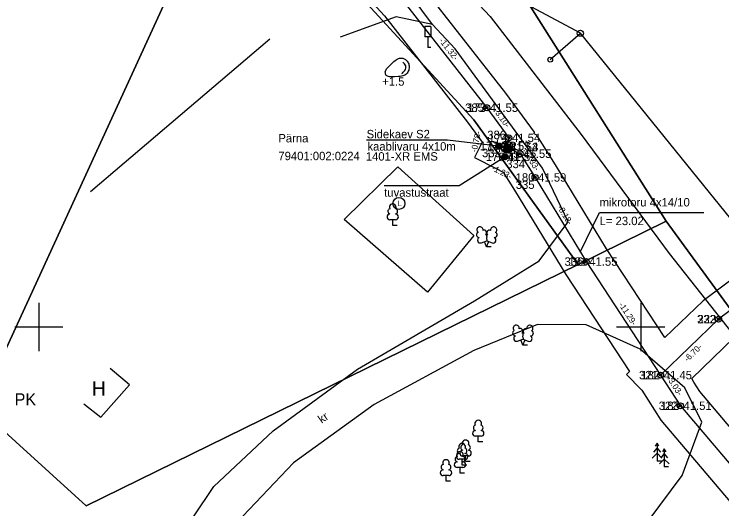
# Model space of a CAD drawing. Extents: x 647603 to 650850, y 6482647 to 6486043.
# Drawn here: x 648898 to 648956.7, y 6483784.9 to 6483826 of the extents above; entities that cross this region are included whole.
import ezdxf

# ---------------------------------------------------------------- set-up
doc = ezdxf.new("R2010")
doc.units = 0
for name, color, linetype in [('DTRASS', 7, 'Continuous'), ('HOONE', 7, 'Continuous'), ('JOONSIDE', 7, 'Continuous'), ('KAEV', 7, 'Continuous'), ('KOORDPUNKT', 7, 'Continuous'), ('LIIKLUS', 7, 'Continuous'), ('MOOTKORG_EH2000', 7, 'Continuous'), ('MOOTMPUNKT', 7, 'Continuous'), ('MOOTNR', 7, 'Continuous'), ('MOOTPIIR', 7, 'Continuous'), ('MPOHULIIN', 7, 'Continuous'), ('PIIR', 7, 'Continuous'), ('POST', 7, 'Continuous'), ('PUU', 7, 'Continuous'), ('RAJATIS', 7, 'Continuous'), ('RELJEEF', 7, 'Continuous'), ('SIKAEV', 7, 'Continuous'), ('SITRASS', 7, 'Continuous'), ('TEE', 7, 'Continuous'), ('VKAEV', 7, 'Continuous'), ('VORK', 7, 'Continuous')]:
    doc.layers.add(name, color=color, linetype=linetype)

msp = doc.modelspace()

# ---------------------------------------------------------------- linework, layer by layer
at = {"layer": 'DTRASS'}
msp.add_line((648919.206, 6483823.927), (648904.301, 6483811.237), dxfattribs=at)
at = {"layer": 'HOONE'}
msp.add_lwpolyline([(648903.749, 6483793.605), (648905.144, 6483792.504), (648907.538, 6483795.202), (648905.935, 6483796.544)], dxfattribs=at)
at = {"layer": 'KAEV'}
msp.add_circle((648929.919, 6483810.267), 0.5, dxfattribs=at)
at = {"layer": 'KOORDPUNKT'}
for centre, radius in [((648937.214, 6483818.225), 0.25), ((648937.214, 6483818.225), 0.025), ((648937.214, 6483818.225), 0.0221), ((648937.214, 6483818.225), 0.0191), ((648937.214, 6483818.225), 0.0161), ((648937.214, 6483818.225), 0.0132), ((648937.214, 6483818.225), 0.0102), ((648937.214, 6483818.225), 0.00726), ((648937.214, 6483818.225), 0.0043), ((648939.051, 6483815.723), 0.25), ((648938.891, 6483814.958), 0.25), ((648939.051, 6483815.723), 0.025), ((648939.051, 6483815.723), 0.0221), ((648939.051, 6483815.723), 0.0191), ((648939.051, 6483815.723), 0.0161), ((648939.051, 6483815.723), 0.0132), ((648939.051, 6483815.723), 0.0102), ((648939.051, 6483815.723), 0.00726), ((648939.051, 6483815.723), 0.0043), ((648938.891, 6483814.958), 0.025), ((648938.891, 6483814.958), 0.0221), ((648938.891, 6483814.958), 0.0191), ((648938.891, 6483814.958), 0.0161), ((648938.891, 6483814.958), 0.0132), ((648938.891, 6483814.958), 0.0102), ((648938.891, 6483814.958), 0.00726), ((648938.891, 6483814.958), 0.0043), ((648939.984, 6483814.401), 0.25), ((648939.984, 6483814.401), 0.025), ((648939.984, 6483814.401), 0.0221), ((648939.984, 6483814.401), 0.0191), ((648939.984, 6483814.401), 0.0161), ((648939.984, 6483814.401), 0.0132), ((648939.984, 6483814.401), 0.0102), ((648939.984, 6483814.401), 0.00726), ((648939.984, 6483814.401), 0.0043), ((648941.223, 6483812.427), 0.25), ((648941.223, 6483812.427), 0.025), ((648941.223, 6483812.427), 0.0221), ((648941.223, 6483812.427), 0.0191), ((648941.223, 6483812.427), 0.0161), ((648941.223, 6483812.427), 0.0132), ((648941.223, 6483812.427), 0.0102), ((648941.223, 6483812.427), 0.00726), ((648941.223, 6483812.427), 0.0043), ((648945.468, 6483805.436), 0.25), ((648945.468, 6483805.436), 0.025), ((648945.468, 6483805.436), 0.0221), ((648945.468, 6483805.436), 0.0191), ((648945.468, 6483805.436), 0.0161), ((648945.468, 6483805.436), 0.0132), ((648945.468, 6483805.436), 0.0102), ((648945.468, 6483805.436), 0.00726), ((648945.468, 6483805.436), 0.0043), ((648956.477, 6483800.647), 0.25), ((648956.477, 6483800.647), 0.025), ((648956.477, 6483800.647), 0.0221), ((648956.477, 6483800.647), 0.0191), ((648956.477, 6483800.647), 0.0161), ((648956.477, 6483800.647), 0.0132), ((648956.477, 6483800.647), 0.0102), ((648956.477, 6483800.647), 0.00726), ((648956.477, 6483800.647), 0.0043), ((648951.658, 6483795.996), 0.25), ((648951.658, 6483795.996), 0.025), ((648951.658, 6483795.996), 0.0221), ((648951.658, 6483795.996), 0.0191), ((648951.658, 6483795.996), 0.0161), ((648951.658, 6483795.996), 0.0132), ((648951.658, 6483795.996), 0.0102), ((648951.658, 6483795.996), 0.00726), ((648951.658, 6483795.996), 0.0043), ((648953.296, 6483793.447), 0.25), ((648953.296, 6483793.447), 0.025), ((648953.296, 6483793.447), 0.0221), ((648953.296, 6483793.447), 0.0191), ((648953.296, 6483793.447), 0.0161), ((648953.296, 6483793.447), 0.0132), ((648953.296, 6483793.447), 0.0102), ((648953.296, 6483793.447), 0.00726), ((648953.296, 6483793.447), 0.0043)]:
    msp.add_circle(centre, radius, dxfattribs=at)
at = {"layer": 'LIIKLUS'}
for p, q in [((648932.067, 6483824.979), (648932.067, 6483824.129)), ((648932.567, 6483824.979), (648932.067, 6483824.979)), ((648932.567, 6483824.979), (648932.567, 6483824.129)), ((648932.567, 6483824.129), (648932.067, 6483824.129)), ((648932.317, 6483824.129), (648932.317, 6483823.229)), ((648932.567, 6483823.229), (648932.317, 6483823.229))]:
    msp.add_line(p, q, dxfattribs=at)
at = {"layer": 'MOOTMPUNKT'}
for centre in [(648937.214, 6483818.225), (648939.051, 6483815.723), (648938.238, 6483815.04), (648938.89, 6483814.954), (648938.891, 6483814.958), (648938.737, 6483814.138), (648939.984, 6483814.401), (648941.223, 6483812.427), (648945.468, 6483805.436), (648956.477, 6483800.647), (648951.658, 6483795.996), (648953.296, 6483793.447)]:
    msp.add_circle(centre, 0.1, dxfattribs=at)
at = {"layer": 'MOOTPIIR'}
for points in [[(648960.658, 6483806.241), (648955.181, 6483802.176), (648952.006, 6483799.112), (648947.16, 6483806.504), (648942.925, 6483813.478), (648941.384, 6483815.932), (648941.162, 6483816.046), (648941.191, 6483816.187), (648938.808, 6483819.433), (648931.772, 6483828.439), (648924.356, 6483836.569), (648918.221, 6483842.116), (648913.598, 6483845.748), (648906.826, 6483850.525), (648893.553, 6483858.677)], [(648891.497, 6483855.245), (648904.624, 6483847.183), (648911.208, 6483842.538), (648915.641, 6483839.056), (648921.53, 6483833.731), (648928.714, 6483825.857), (648935.62, 6483817.017), (648936.845, 6483815.348), (648936.201, 6483814.084), (648937.983, 6483813.176), (648938.584, 6483812.87), (648939.521, 6483811.376), (648943.776, 6483804.368), (648949.077, 6483796.285), (648948.83, 6483796.046), (648950.082, 6483794.749), (648951.685, 6483792.255), (648959.92, 6483782.533)], [(648963.124, 6483784.939), (648954.907, 6483794.639), (648954.412, 6483795.41), (648954.427, 6483795.42), (648954.239, 6483795.707), (648957.773, 6483799.118)]]:
    msp.add_lwpolyline(points, dxfattribs=at)
at = {"layer": 'MPOHULIIN'}
msp.add_lwpolyline([(648996.522, 6483771.435), (648975.152, 6483787.151), (648944.987, 6483824.409), (648896.608, 6483850.301), (648849.253, 6483875.748), (648802.056, 6483900.843), (648755.707, 6483925.826), (648709.821, 6483946.817), (648663.458, 6483968.265), (648621.146, 6483987.685), (648575.983, 6484008.491), (648532.813, 6484028.415), (648366.763, 6484116.956), (648363.315, 6484156.515)], dxfattribs=at)
at = {"layer": 'PIIR'}
for points in [[(648923.14, 6483854.64), (649055.64, 6483937.7), (649168.27, 6483820.92), (649170.35, 6483818.76), (649115.03, 6483765.84), (649057.79, 6483709.37), (649050.24, 6483702.09), (649039.58, 6483692.54), (649025, 6483710.63), (648987.85, 6483759.84), (648952.12, 6483808.78)], [(648923.14, 6483854.64), (648915.56, 6483838.11), (648895, 6483793.26), (648903.93, 6483785.12), (648944.8, 6483805.19), (648952.12, 6483808.78), (648987.85, 6483759.84), (649025, 6483710.63), (649039.58, 6483692.54), (649033.51, 6483686.99), (648916.99, 6483572.2), (648792.06, 6483447.93), (648755.39, 6483507.63), (648659.25, 6483823.33), (648774.21, 6483927.54)], [(648915.56, 6483838.11), (648923.14, 6483854.64), (648952.12, 6483808.78), (648944.8, 6483805.19), (648936.14, 6483817.21), (648920.32, 6483834.44)], [(648895, 6483793.26), (648915.56, 6483838.11), (648920.32, 6483834.44), (648936.14, 6483817.21), (648944.8, 6483805.19), (648903.93, 6483785.12)]]:
    msp.add_lwpolyline(points, close=True, dxfattribs=at)
at = {"layer": 'POST'}
for points in [[(648942.488, 6483822.218), (648944.987, 6483824.409)], [(648938.737, 6483814.138), (648934.923, 6483811.725), (648928.693, 6483811.725)]]:
    msp.add_lwpolyline(points, dxfattribs=at)
for centre, radius in [((648944.987, 6483824.409), 0.25), ((648942.488, 6483822.218), 0.2), ((648938.238, 6483815.04), 0.25), ((648938.238, 6483815.04), 0.225), ((648938.238, 6483815.04), 0.2), ((648938.238, 6483815.04), 0.175), ((648938.238, 6483815.04), 0.15), ((648938.238, 6483815.04), 0.125), ((648938.238, 6483815.04), 0.1), ((648938.238, 6483815.04), 0.075), ((648938.238, 6483815.04), 0.05), ((648938.238, 6483815.04), 0.025), ((648938.737, 6483814.138), 0.25), ((648938.737, 6483814.138), 0.225), ((648938.737, 6483814.138), 0.2), ((648938.737, 6483814.138), 0.175), ((648938.737, 6483814.138), 0.15), ((648938.737, 6483814.138), 0.125), ((648938.737, 6483814.138), 0.1), ((648938.737, 6483814.138), 0.075), ((648938.737, 6483814.138), 0.05), ((648938.737, 6483814.138), 0.025)]:
    msp.add_circle(centre, radius, dxfattribs=at)
at = {"layer": 'PUU'}
for p, q in [((648929.641, 6483808.913), (648929.161, 6483808.913)), ((648929.401, 6483808.438), (648929.401, 6483808.913)), ((648929.781, 6483808.438), (648929.401, 6483808.438)), ((648936.765, 6483806.995), (648937.21, 6483807.17)), ((648937.205, 6483806.66), (648937.03, 6483807.1)), ((648937.205, 6483806.66), (648937.385, 6483807.1)), ((648937.21, 6483807.17), (648937.65, 6483806.99)), ((648937.585, 6483806.66), (648937.205, 6483806.66)), ((648939.775, 6483798.82), (648940.22, 6483798.995)), ((648940.215, 6483798.485), (648940.04, 6483798.925)), ((648940.215, 6483798.485), (648940.395, 6483798.925)), ((648940.22, 6483798.995), (648940.66, 6483798.815)), ((648940.595, 6483798.485), (648940.215, 6483798.485)), ((648936.746, 6483790.919), (648936.266, 6483790.919)), ((648936.506, 6483790.444), (648936.506, 6483790.919)), ((648936.886, 6483790.444), (648936.506, 6483790.444)), ((648951.367, 6483789.952), (648951.067, 6483789.602)), ((648951.367, 6483790.352), (648951.217, 6483790.102)), ((648951.517, 6483790.102), (648951.367, 6483790.352)), ((648951.367, 6483790.352), (648951.367, 6483788.852)), ((648951.667, 6483789.602), (648951.367, 6483789.952)), ((648951.367, 6483789.502), (648950.967, 6483789.102)), ((648951.767, 6483789.102), (648951.367, 6483789.502)), ((648951.962, 6483789.472), (648951.662, 6483789.122)), ((648951.962, 6483789.872), (648951.812, 6483789.622)), ((648952.112, 6483789.622), (648951.962, 6483789.872)), ((648951.962, 6483789.872), (648951.962, 6483788.372)), ((648952.262, 6483789.122), (648951.962, 6483789.472)), ((648935.407, 6483789), (648934.927, 6483789)), ((648935.167, 6483788.525), (648935.167, 6483789)), ((648935.691, 6483789.281), (648935.211, 6483789.281)), ((648935.451, 6483788.806), (648935.451, 6483789.281)), ((648935.831, 6483788.806), (648935.451, 6483788.806)), ((648951.727, 6483788.852), (648951.367, 6483788.852)), ((648951.962, 6483789.022), (648951.562, 6483788.622)), ((648952.362, 6483788.622), (648951.962, 6483789.022)), ((648935.232, 6483788.315), (648934.752, 6483788.315)), ((648934.992, 6483787.84), (648934.992, 6483788.315)), ((648935.547, 6483788.525), (648935.167, 6483788.525)), ((648952.322, 6483788.372), (648951.962, 6483788.372)), ((648934.068, 6483787.647), (648933.588, 6483787.647)), ((648933.828, 6483787.172), (648933.828, 6483787.647)), ((648935.372, 6483787.84), (648934.992, 6483787.84)), ((648934.208, 6483787.172), (648933.828, 6483787.172))]:
    msp.add_line(p, q, dxfattribs=at)
for points in [[(648937.21, 6483807.665), (648937.19, 6483807.59), (648937.19, 6483807.57), (648937.2, 6483807.54), (648937.22, 6483807.505), (648937.225, 6483807.485), (648937.21, 6483807.45), (648937.185, 6483807.4), (648937.18, 6483807.375), (648937.185, 6483807.36), (648937.195, 6483807.33), (648937.23, 6483807.27), (648937.235, 6483807.25), (648937.23, 6483807.23), (648937.215, 6483807.195), (648937.21, 6483807.17)], [(648940.22, 6483799.49), (648940.2, 6483799.415), (648940.2, 6483799.395), (648940.21, 6483799.365), (648940.23, 6483799.33), (648940.235, 6483799.31), (648940.22, 6483799.275), (648940.195, 6483799.225), (648940.19, 6483799.2), (648940.195, 6483799.185), (648940.205, 6483799.155), (648940.24, 6483799.095), (648940.245, 6483799.075), (648940.24, 6483799.055), (648940.225, 6483799.02), (648940.22, 6483798.995)]]:
    msp.add_lwpolyline(points, dxfattribs=at)
for centre, radius, start, end in [((648929.401, 6483809.958), 0.277, 332.5799, 207.4201), ((648929.164, 6483809.15), 0.238, 90.0016, 269.3953), ((648929.231, 6483809.611), 0.233, 109.02174, 253.14154), ((648929.571, 6483809.611), 0.233, 286.85082, 70.98591), ((648929.638, 6483809.15), 0.238, 270.6047, 89.9984), ((648936.648, 6483808.074), 0.256, 111.50269, 232.51731), ((648936.648, 6483808.074), 0.256, 350.48556, 111.50017), ((648937.784, 6483808.065), 0.256, 67.6168, 188.63142), ((648937.784, 6483808.065), 0.256, 306.59966, 67.61428), ((648936.574, 6483807.663), 0.224, 111.43041, 274.49868), ((648936.983, 6483807.824), 0.224, 308.50412, 111.57247), ((648937.209, 6483807.427), 0.237, 66.76552, 111.50149), ((648937.446, 6483807.819), 0.225, 67.7016, 230.51262), ((648937.851, 6483807.653), 0.224, 264.6183, 67.68657), ((648936.679, 6483807.218), 0.237, 111.50143, 291.50036), ((648937.74, 6483807.21), 0.237, 247.61661, 67.61554), ((648939.658, 6483799.899), 0.256, 111.50269, 232.51731), ((648939.658, 6483799.899), 0.256, 350.48556, 111.50017), ((648940.794, 6483799.89), 0.256, 67.6168, 188.63142), ((648940.794, 6483799.89), 0.256, 306.59966, 67.61428), ((648939.584, 6483799.488), 0.224, 111.43041, 274.49868), ((648939.993, 6483799.649), 0.224, 308.50412, 111.57247), ((648940.219, 6483799.252), 0.237, 66.76552, 111.50149), ((648940.456, 6483799.644), 0.225, 67.7016, 230.51262), ((648940.861, 6483799.478), 0.224, 264.6183, 67.68657), ((648939.689, 6483799.043), 0.237, 111.50143, 291.50036), ((648940.75, 6483799.035), 0.237, 247.61661, 67.61554), ((648936.506, 6483791.964), 0.277, 332.5799, 207.4201), ((648936.336, 6483791.617), 0.233, 109.02174, 253.14154), ((648936.676, 6483791.617), 0.233, 286.85082, 70.98591), ((648936.269, 6483791.156), 0.238, 90.0016, 269.3953), ((648936.743, 6483791.156), 0.238, 270.6047, 89.9984), ((648935.451, 6483790.326), 0.277, 332.5799, 207.4201), ((648934.997, 6483789.698), 0.233, 109.02174, 253.14154), ((648935.167, 6483790.045), 0.277, 332.5799, 207.4201), ((648935.281, 6483789.979), 0.233, 109.02174, 253.14154), ((648935.337, 6483789.698), 0.233, 286.85082, 70.98591), ((648935.621, 6483789.979), 0.233, 286.85082, 70.98591), ((648934.93, 6483789.237), 0.238, 90.0016, 269.3953), ((648934.992, 6483789.36), 0.277, 332.5799, 207.4201), ((648935.214, 6483789.518), 0.238, 90.0016, 269.3953), ((648935.404, 6483789.237), 0.238, 270.6047, 89.9984), ((648935.688, 6483789.518), 0.238, 270.6047, 89.9984), ((648933.828, 6483788.692), 0.277, 332.5799, 207.4201), ((648934.755, 6483788.552), 0.238, 90.0016, 269.3953), ((648934.822, 6483789.013), 0.233, 109.02174, 253.14154), ((648935.162, 6483789.013), 0.233, 286.85082, 70.98591), ((648935.229, 6483788.552), 0.238, 270.6047, 89.9984), ((648933.658, 6483788.345), 0.233, 109.02174, 253.14154), ((648933.998, 6483788.345), 0.233, 286.85082, 70.98591), ((648933.591, 6483787.884), 0.238, 90.0016, 269.3953), ((648934.065, 6483787.884), 0.238, 270.6047, 89.9984)]:
    msp.add_arc(centre, radius, start, end, dxfattribs=at)
at = {"layer": 'RAJATIS'}
msp.add_lwpolyline([(648936.14, 6483807.612), (648932.286, 6483802.884), (648925.359, 6483808.945), (648929.827, 6483813.312), (648936.14, 6483807.612)], dxfattribs=at)
at = {"layer": 'RELJEEF'}
for points in [[(648928.786, 6483821.192), (648928.805, 6483821.267), (648928.826, 6483821.332), (648928.849, 6483821.385), (648928.879, 6483821.443), (648928.93, 6483821.513), (648928.992, 6483821.576), (648929.078, 6483821.653), (648929.215, 6483821.778), (648929.305, 6483821.868), (648929.433, 6483822), (648929.505, 6483822.071), (648929.602, 6483822.155), (648929.678, 6483822.21), (648929.766, 6483822.264), (648929.875, 6483822.314), (648929.964, 6483822.341), (648930.06, 6483822.352), (648930.144, 6483822.349), (648930.23, 6483822.333), (648930.307, 6483822.308), (648930.407, 6483822.261), (648930.469, 6483822.222), (648930.551, 6483822.154), (648930.607, 6483822.094), (648930.665, 6483822.012), (648930.698, 6483821.949), (648930.73, 6483821.868), (648930.753, 6483821.785), (648930.765, 6483821.703), (648930.77, 6483821.619), (648930.767, 6483821.527), (648930.753, 6483821.432), (648930.728, 6483821.342), (648930.689, 6483821.248), (648930.647, 6483821.173), (648930.593, 6483821.101), (648930.534, 6483821.036), (648930.478, 6483820.988), (648930.405, 6483820.938), (648930.319, 6483820.895), (648930.245, 6483820.867), (648930.143, 6483820.842), (648930.007, 6483820.821), (648929.85, 6483820.807), (648929.552, 6483820.794), (648929.29, 6483820.793), (648929.133, 6483820.799), (648929.038, 6483820.812), (648928.965, 6483820.834), (648928.906, 6483820.866), (648928.859, 6483820.912), (648928.825, 6483820.968), (648928.803, 6483821.045), (648928.791, 6483821.12), (648928.786, 6483821.192)], [(648930.171, 6483821.062), (648930.214, 6483821.107), (648930.282, 6483821.18), (648930.35, 6483821.254), (648930.418, 6483821.327), (648930.474, 6483821.409), (648930.499, 6483821.506), (648930.499, 6483821.605), (648930.478, 6483821.703), (648930.436, 6483821.793), (648930.373, 6483821.871), (648930.307, 6483821.946), (648930.241, 6483822.021)]]:
    msp.add_lwpolyline(points, dxfattribs=at)
at = {"layer": 'SIKAEV'}
for p, q in [((648938.89, 6483815.454), (648938.89, 6483814.954)), ((648938.89, 6483814.954), (648938.475, 6483814.679)), ((648938.89, 6483814.954), (648939.305, 6483814.679))]:
    msp.add_line(p, q, dxfattribs=at)
msp.add_circle((648938.89, 6483814.954), 0.5, dxfattribs=at)
for radius in [0.475, 0.45, 0.425, 0.4, 0.375, 0.35, 0.325, 0.3, 0.275, 0.25, 0.225, 0.2, 0.175, 0.15, 0.125, 0.1, 0.075, 0.05]:
    msp.add_arc((648938.89, 6483814.954), radius, 213.53047, 326.46953, dxfattribs=at)
at = {"layer": 'SITRASS'}
for p, q in [((648938.713, 6483815.131), (648938.536, 6483815.308)), ((648938.89, 6483815.204), (648938.89, 6483815.454)), ((648939.067, 6483815.131), (648939.244, 6483815.308)), ((648938.64, 6483814.954), (648938.39, 6483814.954)), ((648938.713, 6483814.777), (648938.536, 6483814.6)), ((648938.89, 6483814.704), (648938.89, 6483814.454)), ((648939.067, 6483814.777), (648939.244, 6483814.6)), ((648939.14, 6483814.954), (648939.39, 6483814.954))]:
    msp.add_line(p, q, dxfattribs=at)
for points in [[(648781.543, 6483916.223), (648796.632, 6483908.525), (648805.001, 6483904.153), (648818.677, 6483897.405), (648833.301, 6483890.093), (648847.824, 6483882.414), (648862.855, 6483874.033), (648878.144, 6483865.362), (648892.525, 6483856.961), (648905.725, 6483848.854), (648912.403, 6483844.143), (648916.931, 6483840.586), (648922.943, 6483835.15), (648930.243, 6483827.148), (648937.214, 6483818.225), (648939.051, 6483815.723), (648938.891, 6483814.958)], [(648997.023, 6483835.677), (648992.586, 6483832.445), (648985.401, 6483826.47), (648977.291, 6483819.244), (648968.354, 6483812.012), (648962.023, 6483804.763), (648956.477, 6483800.647), (648951.658, 6483795.996)], [(648938.89, 6483814.954), (648933.964, 6483815.537), (648927.234, 6483815.537)], [(648938.891, 6483814.958), (648939.984, 6483814.401), (648941.223, 6483812.427), (648945.468, 6483805.436), (648951.658, 6483795.996)], [(648968.354, 6483812.012), (648962.023, 6483804.763), (648956.477, 6483800.647), (648951.658, 6483795.996)], [(648944.986, 6483806.23), (648946.587, 6483809.515), (648955.243, 6483809.515)], [(648951.658, 6483795.996), (648953.296, 6483793.447), (648961.522, 6483783.736), (648969.053, 6483772.39), (648977.89, 6483761.33), (648984.76, 6483752.071)]]:
    msp.add_lwpolyline(points, dxfattribs=at)
for radius in [0.25, 0.225, 0.2, 0.175, 0.15, 0.125, 0.1, 0.075, 0.05, 0.025]:
    msp.add_circle((648938.89, 6483814.954), radius, dxfattribs=at)
at = {"layer": 'TEE'}
for points in [[(648941.843, 6483813.203), (648934.589, 6483823.116), (648932.7, 6483825.138), (648929.071, 6483830.042), (648926.501, 6483832.733), (648917.88, 6483841.083), (648908.016, 6483848.432), (648897.572, 6483854.838), (648887.147, 6483861.08), (648876.106, 6483867.521), (648865.169, 6483873.659), (648853.918, 6483879.827), (648843.154, 6483885.647), (648832.214, 6483891.358), (648821.313, 6483897), (648810.133, 6483902.478), (648798.906, 6483908.267), (648787.685, 6483914.007)], [(648889.493, 6483863.405), (648899.88, 6483857.037), (648910.063, 6483850.538), (648919.989, 6483843.323), (648929.059, 6483834.775), (648937.496, 6483825.797), (648945.048, 6483816.003), (648952.365, 6483806.098), (648960.169, 6483796.21), (648967.286, 6483786.119), (648974.453, 6483776.331), (648981.466, 6483766.144), (648988.719, 6483756.065), (648995.929, 6483745.828), (649003.291, 6483736.056), (649025.018, 6483707.01), (649032.661, 6483697.558), (649041.019, 6483688.47), (649049.79, 6483679.992), (649058.442, 6483671.318), (649067.138, 6483662.574), (649075.637, 6483653.643)], [(648932.7, 6483825.138), (648929.676, 6483825.79), (648925.038, 6483824.08)], [(648903.93, 6483764.313), (648905.707, 6483767.412), (648907.389, 6483773.136), (648909.529, 6483779.255), (648914.552, 6483786.748), (648919.461, 6483791.372), (648926.481, 6483796.482), (648936.186, 6483802.168), (648941.554, 6483805.496), (648943.975, 6483808.736), (648941.843, 6483813.203)], [(648931.526, 6483760.495), (648932.788, 6483759.703), (648934.735, 6483759.971), (648940.975, 6483768.133), (648946.128, 6483776.212), (648950.705, 6483783.962), (648953.457, 6483787.648), (648955.068, 6483792.075), (648953.671, 6483794.932), (648949.952, 6483798.154), (648945.481, 6483800.176), (648941.44, 6483800.21), (648936.15, 6483798.036), (648927.871, 6483793.545), (648921.165, 6483788.712), (648915.91, 6483783.151), (648913.271, 6483778.593), (648911.887, 6483773.17), (648912.262, 6483767.63), (648915.268, 6483763.247), (648919.07, 6483760.629), (648920.039, 6483760.947)]]:
    msp.add_lwpolyline(points, dxfattribs=at)
at = {"layer": 'VORK'}
for p, q in [((648900, 6483802), (648900, 6483798)), ((648950, 6483802), (648950, 6483798)), ((648898, 6483800), (648902, 6483800)), ((648948, 6483800), (648952, 6483800))]:
    msp.add_line(p, q, dxfattribs=at)

# ---------------------------------------------------------------- texts
at = {"layer": 'HOONE'}
msp.add_text('H', height=1.2, dxfattribs=at).set_placement((648904.411, 6483794.282))
at = {"layer": 'JOONSIDE'}
for s, rotation, p in [('-11.32-', 307.99836, (648933.222, 6483823.782)), ('-3.10-', 306.28659, (648937.762, 6483817.943)), ('-0.78-', 78.18686, (648936.382, 6483814.501)), ('-2.33-', 302.11483, (648940.305, 6483814.407)), ('-1.23-', 332.99631, (648937.582, 6483813.045)), ('-8.18-', 301.26651, (648943.062, 6483809.929)), ('-11.29-', 303.25367, (648948.149, 6483801.849)), ('-6.70-', 43.98367, (648953.886, 6483797.069)), ('-3.03-', 302.725, (648952.168, 6483795.711))]:
    msp.add_text(s, height=0.5, rotation=rotation, dxfattribs=at).set_placement(p)
at = {"layer": 'KAEV'}
msp.add_text('L', height=0.45, dxfattribs=at).set_placement((648929.806, 6483810.042))
at = {"layer": 'KOORDPUNKT'}
for s, p in [('385 ', (648935.417, 6483817.875)), ('386 ', (648937.254, 6483815.613)), ('333 ', (648936.82, 6483814.11)), ('334 ', (648938.831, 6483813.202)), ('335 ', (648939.624, 6483811.476)), ('336 ', (648943.671, 6483805.086)), ('332 ', (648954.68, 6483800.297)), ('321 ', (648949.861, 6483795.646)), ('322 ', (648951.499, 6483793.097))]:
    msp.add_text(s, height=0.7, dxfattribs=at).set_placement(p)
at = {"layer": 'MOOTKORG_EH2000'}
for s, p in [(' 41.55', (648937.214, 6483817.875)), (' 41.54', (648939.051, 6483815.373)), (' 41.53', (648938.238, 6483814.69)), (' 41.53', (648938.89, 6483814.604)), (' 41.54', (648938.891, 6483814.608)), (' 41.55', (648939.984, 6483814.051)), (' 41.52', (648938.737, 6483813.788)), (' 41.59', (648941.223, 6483812.077)), (' 41.55', (648945.468, 6483805.086)), (' 41.45', (648951.658, 6483795.646)), (' 41.51', (648953.296, 6483793.097))]:
    msp.add_text(s, height=0.7, dxfattribs=at).set_placement(p)
at = {"layer": 'MOOTNR'}
for s, p in [('173 ', (648935.604, 6483817.875)), ('174 ', (648937.371, 6483815.373)), ('177 ', (648936.628, 6483814.69)), ('179 ', (648937.28, 6483814.604)), ('178 ', (648937.281, 6483814.608)), ('175 ', (648938.374, 6483814.051)), ('176 ', (648937.127, 6483813.788)), ('180 ', (648939.613, 6483812.077)), ('181 ', (648943.998, 6483805.086)), ('223 ', (648954.727, 6483800.297)), ('182 ', (648950.048, 6483795.646)), ('183 ', (648951.686, 6483793.097))]:
    msp.add_text(s, height=0.7, dxfattribs=at).set_placement(p)
at = {"layer": 'PIIR'}
for s, p in [('Pärna', (648919.9, 6483815.339)), ('79401:002:0224', (648919.9, 6483813.863))]:
    msp.add_text(s, height=0.7, rotation=360, dxfattribs=at).set_placement(p)
at = {"layer": 'POST'}
for s, p in [(' TP', (648938.238, 6483814.69)), (' TP', (648938.737, 6483813.788)), ('tuvastustraat', (648928.693, 6483810.825))]:
    msp.add_text(s, height=0.7, dxfattribs=at).set_placement(p)
at = {"layer": 'RELJEEF'}
msp.add_text('+1.5', height=0.7, dxfattribs=at).set_placement((648928.525, 6483820.055))
at = {"layer": 'SITRASS'}
for s, p in [('Sidekaev S2', (648927.232, 6483815.68)), ('kaablivaru 4x10m', (648927.301, 6483814.66)), ('1401-XR EMS', (648927.164, 6483813.826)), ('mikrotoru 4x14/10 ', (648946.587, 6483810.015)), ('L= 23.02', (648946.587, 6483808.465))]:
    msp.add_text(s, height=0.7, dxfattribs=at).set_placement(p)
at = {"layer": 'TEE'}
msp.add_text('kr', height=0.7, rotation=35.49564, dxfattribs=at).set_placement((648923.502, 6483791.952))
at = {"layer": 'VKAEV'}
msp.add_text('PK', height=1, dxfattribs=at).set_placement((648897.991, 6483793.483))

doc.saveas('drawing.dxf')
